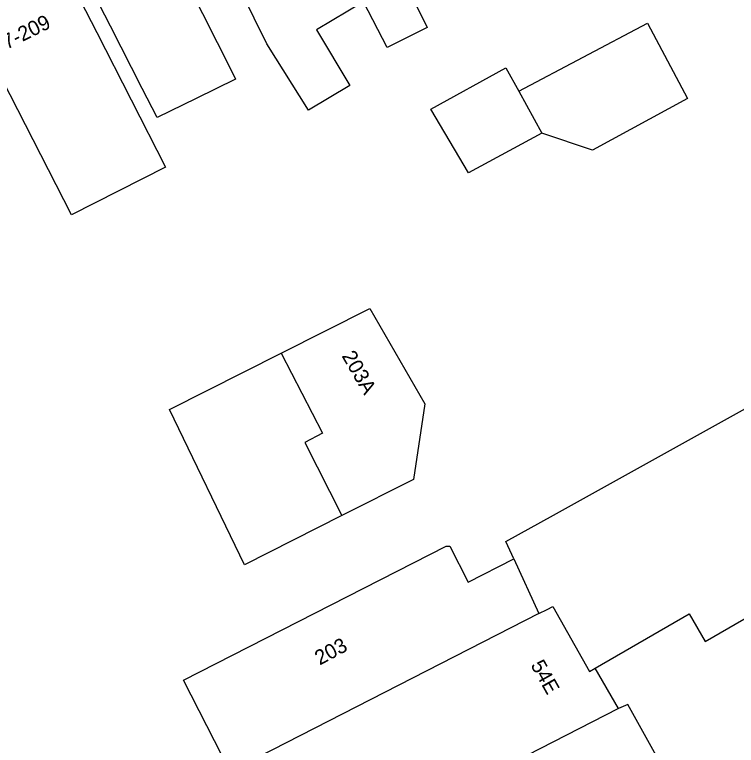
# Model space of a CAD drawing. Extents: x 161771 to 163125, y 382479 to 383177.
# Drawn here: x 162314.99 to 162363.81, y 382642.37 to 382691.77 of the extents above; entities that cross this region are included whole.
import ezdxf

# ---------------------------------------------------------------- set-up
doc = ezdxf.new("R2010")
doc.units = 0
for name, color, linetype in [('IMGEO_Pand', 7, 'Continuous'), ('IMGEO_Pand_nummerreeks', 7, 'Continuous'), ('IMGEO_Rijbaan_lokaal_open', 7, 'Continuous')]:
    doc.layers.add(name, color=color, linetype=linetype)

msp = doc.modelspace()

# ---------------------------------------------------------------- linework, layer by layer
at = {"layer": 'IMGEO_Pand'}
for points in [[(162339.347, 382706.744), (162341.544, 382702.253), (162344.603, 382696.001), (162341.214, 382694.343), (162342.903, 382690.891), (162340.184, 382689.56), (162338.585, 382692.644)], [(162338.585, 382692.644), (162335.412, 382690.736), (162337.667, 382686.985), (162334.875, 382685.306), (162332.038, 382689.805), (162330.338, 382693.283), (162328.961, 382696.098), (162327.292, 382699.509)], [(162324.488, 382698.251), (162326.73, 382693.782), (162329.65, 382687.961), (162329.931, 382687.401), (162327.263, 382686.106), (162324.626, 382684.826), (162323.624, 382686.782), (162321.471, 382690.983), (162319.19, 382695.432)], [(162318.276, 382695.01), (162320.549, 382690.557), (162325.19, 382681.464), (162318.829, 382678.242), (162314.174, 382687.359), (162311.9, 382691.812)], [(162349.098, 382686.588), (162357.808, 382691.196), (162360.508, 382686.093), (162354.086, 382682.618), (162350.649, 382683.763)], [(162350.649, 382683.763), (162345.689, 382681.079), (162343.153, 382685.385), (162348.217, 382688.174), (162349.098, 382686.588)], [(162349.098, 382686.588), (162350.649, 382683.763)], [(162333.007, 382668.881), (162339.025, 382671.909), (162342.742, 382665.47), (162341.966, 382660.354), (162337.116, 382657.9)], [(162337.116, 382657.9), (162330.546, 382654.574), (162325.456, 382665.082), (162333.007, 382668.881)], [(162333.007, 382668.881), (162335.818, 382663.478), (162334.612, 382662.852), (162337.116, 382657.9)], [(162348.747, 382654.979), (162348.209, 382656.144), (162351.438, 382657.934), (162366.261, 382666.15)], [(162354.26, 382647.594), (162360.625, 382651.268), (162361.702, 382649.402), (162377.664, 382658.616)], [(162329.566, 382640.609), (162326.409, 382646.789), (162344.176, 382655.844), (162344.436, 382655.843), (162345.668, 382653.406), (162348.747, 382654.979)], [(162348.747, 382654.979), (162350.456, 382651.281)], [(162350.456, 382651.281), (162351.015, 382651.567), (162351.401, 382651.764), (162353.87, 382647.37), (162354.26, 382647.594)], [(162350.456, 382651.281), (162329.566, 382640.609)], [(162355.836, 382644.864), (162354.26, 382647.594)], [(162355.836, 382644.864), (162351.387, 382642.583), (162322.08, 382627.559), (162320.518, 382630.266), (162318.547, 382629.128), (162316.196, 382633.711)]]:
    msp.add_lwpolyline(points, dxfattribs=at)
at = {"layer": 'IMGEO_Rijbaan_lokaal_open'}
msp.add_lwpolyline([(162379.028, 382608.247), (162375.169, 382611.496), (162356.474, 382645.131), (162355.836, 382644.864)], dxfattribs=at)

# ---------------------------------------------------------------- texts
at = {"layer": 'IMGEO_Pand_nummerreeks'}
for s, rotation, p in [('207-209', 26.5651, (162313.125, 382688.728)), ('203A', 299.9963, (162337.089, 382668.702)), ('203', 28.3333, (162335.629, 382647.763)), ('54E', 299.3295, (162349.867, 382647.797))]:
    msp.add_text(s, height=1, rotation=rotation, dxfattribs=at).set_placement(p)

doc.saveas('drawing.dxf')
